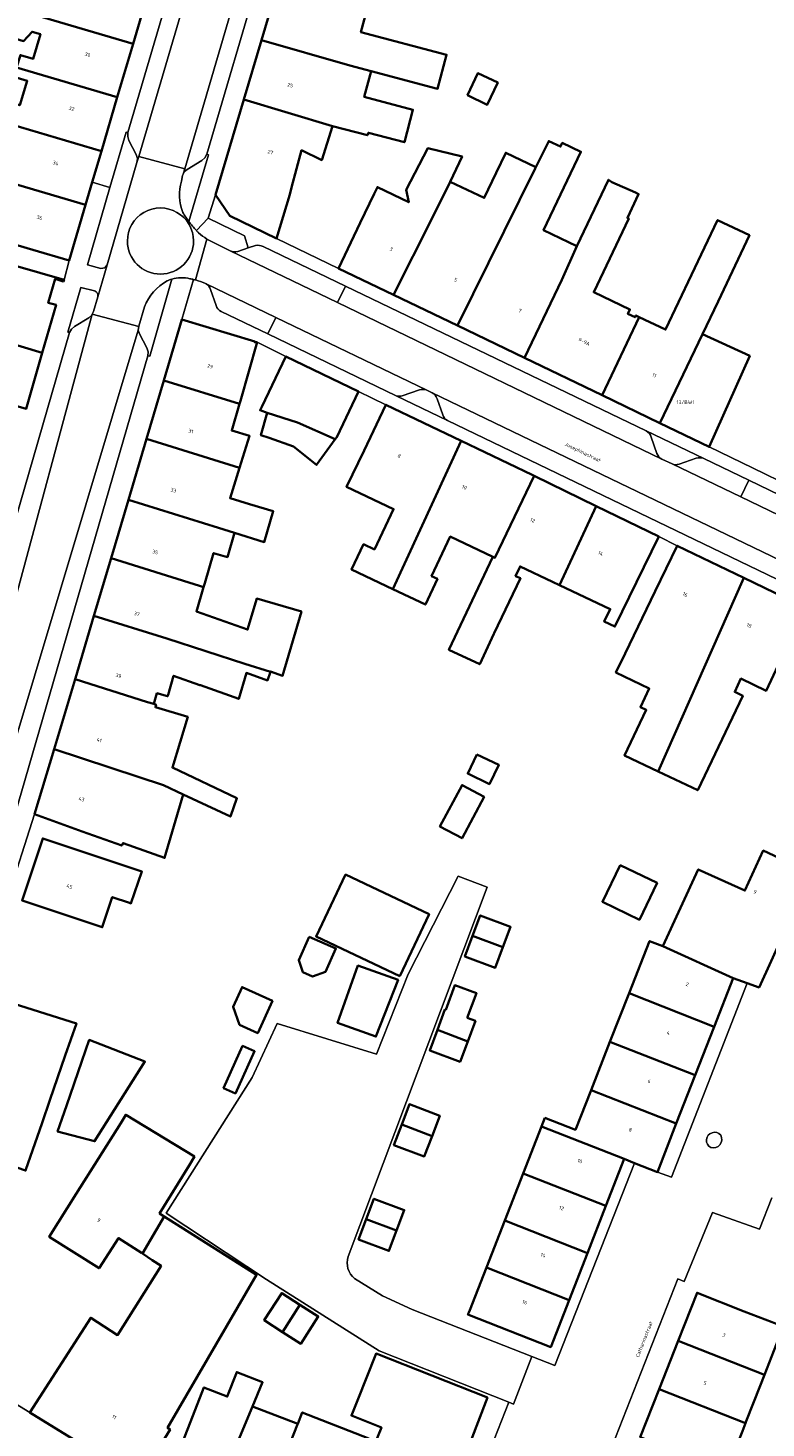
# Model space of a CAD drawing. Header units: metres. Extents: x 197700 to 204338, y 317132 to 325229.
# Tile 595 of 656: x 203017 to 203090, y 318068 to 318206. Entities that reach past the tile are written whole.
import ezdxf
from ezdxf.enums import TextEntityAlignment as Align

# ---------------------------------------------------------------- set-up
doc = ezdxf.new("R2010")
doc.units = ezdxf.units.M
for name, color, linetype, lineweight in [('B-WE-GR-BEPLANTING_CULTUUR_HEESTERS-GV', 90, 'Continuous', 18), ('B-WE-GR-BEPLANTING_CULTUUR_ROOS-GV', 90, 'Continuous', 18), ('B-WE-IE-TERREINAFSCHEIDING_KUNSTMATIG_MUUR-G', 90, 'IE-TERREINAFSCHEIDING-KUNSTMATIG-DICHT', 18), ('B-WE-OG-BEBOUWING-GV', 7, 'Continuous', 35), ('B-WE-OG-BEBOUWING-T18', 10, 'Continuous', 18), ('B-WE-OG-TERREIN_ERF-GV', 7, 'Continuous', 18), ('B-WE-OG-TERREIN_ONBEGROEID-GV', 7, 'Continuous', 18), ('B-WE-OG-TOPOGRAFIE-T18', 10, 'Continuous', 18), ('B-WE-VH-VERHARDING_ASFALT-GV', 252, 'Continuous', 18), ('B-WE-VH-VERHARDING_BETONSTRAATSTEEN-GV', 252, 'Continuous', 18), ('B-WE-VH-VERHARDING_OPEN-GV', 252, 'Continuous', 18), ('B-WE-VH-VERHARDING_STRAATBAKSTEEN-GV', 252, 'Continuous', 18), ('B-WE-VH-VERHARDING_TEGEL-GV', 252, 'Continuous', 18)]:
    doc.layers.add(name, color=color, linetype=linetype, lineweight=lineweight)
doc.styles.add('NLCS-ISO-M200-T18', font='NLCS-ISO.ttf', dxfattribs={"height": 0.36})
doc.linetypes.add('IE-TERREINAFSCHEIDING-KUNSTMATIG-DICHT', pattern='A,8,-1,[82,NLCS.SHX,S=0.75,R=90,X=0,Y=0],-1', length=10)

msp = doc.modelspace()

# ---------------------------------------------------------------- linework, layer by layer
at = {"layer": 'B-WE-GR-BEPLANTING_CULTUUR_HEESTERS-GV'}
for points in [[(203032.643, 318187.201), (203034.586, 318193.779), (203034.406, 318193.847), (203034.236, 318193.486), (203033.926, 318193.235), (203032.478, 318192.343), (203032.233, 318192.135), (203032.072, 318191.858), (203032.05, 318191.794), (203032.034, 318191.729), (203031.908, 318191.184)], [(203037.483, 318184.243), (203038.515, 318184.588), (203038.135, 318185.792), (203034.546, 318187.517), (203033.386, 318186.313)], [(203034.944, 318185.204), (203036.74, 318184.313)], [(203023.322, 318180.354), (203021.98, 318180.7), (203020.695, 318176.279), (203020.879, 318176.238), (203021.064, 318176.579), (203021.365, 318176.827), (203022.776, 318177.696), (203023.063, 318177.953), (203023.105, 318178.043), (203023.225, 318178.303), (203023.655, 318179.778)], [(203027.701, 318176.847), (203027.657, 318176.483), (203027.782, 318176.113), (203028.513, 318174.722), (203028.632, 318174.341), (203028.591, 318173.944), (203028.785, 318173.902), (203030.967, 318181.511)], [(203028.256, 318178.793), (203027.704, 318176.872), (203027.701, 318176.847)], [(203055.424, 318170.573), (203053.713, 318170.009)], [(203056.655, 318170.299), (203056.132, 318170.549)], [(203053.108, 318170), (203058.169, 318167.556)], [(203057.724, 318168.116), (203057.155, 318169.715)], [(203083.494, 318163.802), (203077.804, 318166.529)], [(203078.298, 318165.931), (203078.849, 318164.305)], [(203079.337, 318163.751), (203080.354, 318163.27)], [(203081.033, 318163.249), (203082.717, 318163.843)]]:
    msp.add_lwpolyline(points, dxfattribs=at)
for points in [[(203031.908, 318191.184, 0.1707284), (203032.056, 318188.104)], [(203032.056, 318188.104, 0.0295448), (203032.643, 318187.201)], [(203033.386, 318186.313, 0.012986), (203033.615, 318186.08)], [(203033.615, 318186.08, 0.0535265), (203034.424, 318185.471)], [(203034.424, 318185.471, 0.0305605), (203034.944, 318185.204)], [(203036.74, 318184.313, 0.1702352), (203037.483, 318184.243)], [(203023.655, 318179.778, 0.4174047), (203023.322, 318180.354)], [(203030.502, 318181.345, 0.1701234), (203028.256, 318178.793)], [(203030.967, 318181.511, 0.035286), (203030.502, 318181.345)], [(203056.132, 318170.549, 0.1894352), (203055.424, 318170.573)], [(203053.713, 318170.009, -0.1901689), (203053.108, 318170)], [(203057.155, 318169.715, 0.1882055), (203056.655, 318170.299)], [(203058.169, 318167.556, -0.2019643), (203057.724, 318168.116)], [(203077.804, 318166.529, -0.1993962), (203078.298, 318165.931)], [(203078.849, 318164.305, 0.188319), (203079.337, 318163.751)], [(203082.717, 318163.843, -0.1765786), (203083.494, 318163.802)], [(203080.354, 318163.27, 0.1872807), (203081.033, 318163.249)]]:
    msp.add_lwpolyline(points, format="xyb", dxfattribs=at)
at = {"layer": 'B-WE-GR-BEPLANTING_CULTUUR_ROOS-GV'}
msp.add_lwpolyline([(203024.573, 318182.911), (203027.522, 318193.034), (203027.561, 318193.424), (203027.455, 318193.803), (203026.715, 318195.205), (203026.621, 318195.589), (203026.632, 318195.986), (203026.451, 318196.025), (203024.853, 318190.544), (203022.633, 318182.933), (203023.968, 318182.576), (203024.338, 318182.621)], close=True, dxfattribs=at)
at = {"layer": 'B-WE-IE-TERREINAFSCHEIDING_KUNSTMATIG_MUUR-G'}
for points in [[(203039.146, 318175.351), (203039.394, 318175.277)], [(203039.394, 318175.277), (203042.232, 318173.866)]]:
    msp.add_lwpolyline(points, dxfattribs=at)
at = {"layer": 'B-WE-OG-BEBOUWING-GV'}
for points in [[(203027.136, 318204.733), (203028.702, 318210.035), (203013.754, 318214.476), (203013.044, 318212.119), (203012.916, 318212.157), (203012.024, 318209.195)], [(203050.276, 318208.334), (203050.288, 318208.379), (203041.524, 318210.895), (203039.807, 318205.104), (203048.553, 318202.596), (203050.629, 318202.047), (203057.201, 318200.311), (203058.087, 318203.663), (203049.632, 318205.897)], [(203012.024, 318209.195), (203011.228, 318206.552), (203016.33, 318205.009), (203017.172, 318205.926), (203017.998, 318205.676), (203017.263, 318203.246), (203016.016, 318203.623), (203015.647, 318202.403), (203025.582, 318199.47), (203027.136, 318204.733)], [(203038.073, 318199.256), (203046.817, 318196.597), (203050.278, 318195.72), (203050.379, 318195.953), (203053.924, 318195.016), (203054.773, 318198.228), (203049.956, 318199.5), (203050.629, 318202.047), (203048.553, 318202.596), (203039.807, 318205.104)], [(203024.013, 318194.159), (203025.582, 318199.47), (203015.647, 318202.403), (203015.366, 318201.473), (203016.686, 318201.074), (203015.961, 318198.678), (203015.048, 318198.954), (203014.508, 318200.199), (203013.321, 318200.558), (203009.933, 318201.582), (203008.786, 318201.929), (203007.873, 318198.91), (203008.89, 318198.602)], [(203060.141, 318199.669), (203062.101, 318198.731), (203063.147, 318200.916), (203061.188, 318201.854)], [(203023.101, 318191.071), (203024.013, 318194.159), (203008.89, 318198.602), (203008.086, 318195.943), (203012.19, 318194.702), (203013.707, 318195.225), (203014.845, 318194.889), (203013.813, 318191.396), (203022.444, 318188.846)], [(203042.601, 318189.861), (203042.784, 318190.541), (203043.776, 318194.228), (203045.759, 318193.268), (203046.817, 318196.597), (203038.073, 318199.256), (203035.281, 318189.841), (203036.677, 318187.75), (203041.296, 318185.532)], [(203049.573, 318187.075), (203047.408, 318182.568), (203052.847, 318179.955), (203056.705, 318187.59), (203058.447, 318191.12), (203059.611, 318193.606), (203056.239, 318194.448), (203054.103, 318190.325), (203054.362, 318189.106), (203051.268, 318190.603), (203050.942, 318189.925)], [(203066.906, 318192.564), (203066.847, 318192.444), (203059.157, 318176.923), (203065.768, 318173.747), (203069.456, 318181.459), (203070.96, 318184.779), (203067.672, 318186.34), (203071.346, 318194.078), (203069.507, 318194.951), (203069.335, 318194.588), (203068.181, 318195.136)], [(203017.234, 318184.414), (203020.822, 318183.354), (203022.444, 318188.846), (203013.813, 318191.396), (203011.405, 318192.107), (203007.154, 318193.363), (203006.323, 318190.615), (203011.071, 318189.18), (203012.161, 318190.027), (203013.309, 318189.688), (203012.475, 318186.862), (203011.069, 318187.277), (203010.779, 318186.319)], [(203052.847, 318179.955), (203059.157, 318176.923), (203066.847, 318192.444), (203066.906, 318192.564), (203063.928, 318193.993), (203062.984, 318192.005), (203061.807, 318189.525), (203058.447, 318191.12), (203056.705, 318187.59)], [(203077.114, 318177.764), (203076.775, 318177.925), (203076.693, 318177.752), (203075.983, 318178.089), (203076.187, 318178.519), (203072.623, 318180.211), (203076.077, 318187.487), (203075.932, 318187.556), (203077.05, 318189.91), (203076.744, 318190.055), (203074.416, 318191.09), (203074.068, 318191.326), (203070.96, 318184.779), (203069.456, 318181.459), (203065.768, 318173.747), (203073.431, 318170.065)], [(203073.431, 318170.065), (203079.156, 318167.315), (203083.342, 318176.075), (203084.886, 318179.305), (203087.988, 318185.84), (203084.839, 318187.335), (203079.71, 318176.532), (203077.114, 318177.764)], [(203015.519, 318182.833), (203003.355, 318186.344), (203001.234, 318179.33), (203018.183, 318174.252), (203019.542, 318178.961), (203018.773, 318179.183), (203019.454, 318181.543), (203020.231, 318181.269), (203020.323, 318181.446)], [(203016.651, 318168.944), (203018.183, 318174.252), (203001.234, 318179.33), (203001.211, 318179.255), (203003.08, 318178.69), (203001.515, 318173.514), (203001.405, 318173.149), (203004.421, 318172.237), (203016.588, 318168.725)], [(203039.394, 318175.277), (203039.117, 318175.303), (203039.146, 318175.351), (203031.943, 318177.515), (203030.162, 318171.505), (203037.658, 318169.198), (203037.749, 318169.492)], [(203088.017, 318173.943), (203083.342, 318176.075), (203079.156, 318167.315), (203084.026, 318164.959)], [(203047.09, 318165.704), (203047.243, 318165.914), (203049.407, 318170.422), (203042.232, 318173.866), (203039.845, 318168.896), (203039.681, 318168.575), (203040.367, 318168.334), (203043.382, 318167.351)], [(203030.162, 318171.505), (203028.458, 318165.758), (203037.65, 318162.877), (203038.64, 318166.038), (203036.876, 318166.561), (203037.658, 318169.198)], [(203047.09, 318165.704), (203043.382, 318167.351), (203040.367, 318168.334), (203039.76, 318166.109), (203040.563, 318165.866), (203042.982, 318165.005), (203045.256, 318163.182)], [(203059.529, 318165.557), (203052.105, 318169.122), (203049.94, 318164.615), (203048.209, 318161.011), (203052.85, 318158.816), (203050.97, 318154.843), (203049.897, 318155.351), (203048.713, 318152.848), (203052.774, 318150.927)], [(203028.458, 318165.758), (203026.676, 318159.745), (203035.571, 318156.957), (203037.149, 318156.469), (203040.086, 318155.561), (203040.979, 318158.602), (203038.633, 318159.291), (203036.724, 318159.881), (203037.65, 318162.877)], [(203066.741, 318162.093), (203066.548, 318162.187), (203059.529, 318165.557), (203052.774, 318150.927), (203055.998, 318149.401), (203057.191, 318151.923), (203056.609, 318152.199), (203058.456, 318156.103), (203062.659, 318154.115), (203062.865, 318154.018)], [(203068.533, 318151.655), (203069.228, 318151.326), (203072.841, 318159.119), (203066.741, 318162.093), (203062.865, 318154.018), (203062.659, 318154.115), (203058.319, 318144.942), (203061.361, 318143.503), (203062.751, 318146.523), (203062.775, 318146.572), (203065.375, 318151.987), (203064.897, 318152.213), (203065.346, 318153.163)], [(203024.968, 318153.98), (203033.71, 318151.228), (203034.109, 318151.129), (203034.219, 318151.504), (203035.091, 318154.478), (203036.448, 318154.078), (203037.149, 318156.469), (203035.571, 318156.957), (203026.676, 318159.745)], [(203076.844, 318151.604), (203079.036, 318156.098), (203072.841, 318159.119), (203069.228, 318151.326), (203074.237, 318148.957), (203073.652, 318147.721), (203074.707, 318147.222)], [(203034.109, 318151.129), (203033.71, 318151.228), (203024.968, 318153.98), (203023.278, 318148.279), (203030.468, 318146.05), (203038.175, 318143.541), (203040.697, 318142.764), (203040.708, 318142.796), (203041.907, 318142.369), (203043.764, 318148.695), (203039.342, 318149.993), (203038.441, 318146.924), (203033.401, 318148.717)], [(203078.68, 318150.704), (203075.72, 318144.572), (203074.812, 318142.691), (203078.087, 318141.11), (203077.218, 318139.277), (203077.801, 318139), (203075.664, 318134.496), (203078.975, 318132.925), (203087.44, 318152.027), (203080.853, 318155.206)], [(203093.485, 318149.11), (203087.44, 318152.027), (203078.975, 318132.925), (203082.889, 318131.069), (203087.317, 318140.403), (203086.529, 318140.777), (203087.149, 318142.085), (203089.626, 318140.872)], [(203040.697, 318142.764), (203038.175, 318143.541), (203030.468, 318146.05), (203023.278, 318148.279), (203021.452, 318142.118), (203021.431, 318142.049), (203028.564, 318139.778), (203029.175, 318139.591), (203029.499, 318140.651), (203030.548, 318140.35), (203030.589, 318140.489), (203031.142, 318142.373), (203033.736, 318141.451), (203033.808, 318141.425), (203037.571, 318140.086), (203038.323, 318142.649), (203040.394, 318141.912)], [(203021.431, 318142.049), (203019.355, 318135.139), (203027.642, 318132.398), (203030.145, 318131.587), (203032.092, 318130.665), (203036.743, 318128.464), (203037.387, 318130.275), (203031.024, 318133.301), (203032.53, 318138.313), (203029.347, 318139.269), (203029.42, 318139.516), (203029.175, 318139.591), (203028.564, 318139.778)], [(203019.355, 318135.139), (203017.419, 318128.695), (203022.126, 318127.01), (203026.029, 318125.613), (203026.147, 318125.86), (203030.253, 318124.399), (203032.092, 318130.665), (203030.145, 318131.587), (203027.642, 318132.398)], [(203061.085, 318134.612), (203060.173, 318132.712), (203062.324, 318131.679), (203063.236, 318133.579)], [(203057.435, 318127.492), (203059.611, 318126.334), (203061.787, 318130.419), (203059.611, 318131.578)], [(203022.982, 318124.728), (203018.228, 318126.317), (203016.181, 318120.189), (203020.923, 318118.605), (203024.092, 318117.546), (203025.089, 318120.532), (203026.792, 318119.943), (203026.922, 318119.898), (203028.015, 318123.046)], [(203090.124, 318114.192), (203091.064, 318116.225), (203090.771, 318116.372), (203093.872, 318122.997), (203093.614, 318123.118), (203089.344, 318125.116), (203087.542, 318121.16), (203082.933, 318123.259), (203079.44, 318115.67), (203086.375, 318112.512), (203087.764, 318112.022), (203088.931, 318111.611)], [(203075.225, 318123.692), (203073.471, 318120.06), (203077.122, 318118.297), (203078.876, 318121.929)], [(203053.461, 318112.722), (203056.364, 318118.831), (203048.116, 318122.75), (203045.213, 318116.641)], [(203060.659, 318116.692), (203063.655, 318115.568), (203064.412, 318117.585), (203061.416, 318118.709)], [(203060.659, 318116.692), (203059.903, 318114.676), (203062.899, 318113.552), (203063.655, 318115.568)], [(203044.526, 318116.616), (203043.494, 318114.3), (203043.885, 318113.132), (203044.85, 318112.702), (203046.139, 318113.133), (203047.167, 318115.441)], [(203076.096, 318111.027), (203084.507, 318107.737), (203086.375, 318112.512), (203079.44, 318115.67), (203078.12, 318116.188)], [(203053.319, 318112.346), (203049.33, 318113.763), (203047.324, 318108.109), (203051.112, 318106.765)], [(203040.894, 318110.283), (203037.905, 318111.646), (203037.018, 318109.701), (203037.659, 318107.91), (203039.442, 318107.097)], [(203060.134, 318108.6), (203061.037, 318111.053), (203058.905, 318111.838), (203058.007, 318109.399), (203057.932, 318109.427), (203057.176, 318107.414), (203060.171, 318106.288), (203060.928, 318108.302)], [(203008.487, 318096.303), (203016.535, 318093.532), (203018.163, 318098.259), (203018.933, 318100.494), (203020.446, 318104.888), (203021.54, 318108.064), (203012.867, 318110.771), (203012.797, 318110.58)], [(203082.636, 318102.955), (203084.507, 318107.737), (203076.096, 318111.027), (203074.22, 318106.247)], [(203060.171, 318106.288), (203057.176, 318107.414), (203056.419, 318105.401), (203059.414, 318104.275)], [(203022.082, 318104.321), (203020.562, 318099.933), (203019.686, 318097.403), (203023.335, 318096.424), (203028.303, 318104.283), (203022.812, 318106.429)], [(203036.059, 318101.679), (203037.237, 318101.142), (203039.135, 318105.305), (203037.957, 318105.842)], [(203082.636, 318102.955), (203074.22, 318106.247), (203072.345, 318101.466), (203080.765, 318098.172)], [(203067.799, 318098.744), (203067.46, 318097.877), (203075.629, 318094.68), (203076.64, 318094.281), (203078.894, 318093.39), (203080.765, 318098.172), (203072.345, 318101.466), (203070.813, 318097.561)], [(203053.658, 318098.066), (203056.65, 318096.932), (203057.41, 318098.94), (203054.418, 318100.073)], [(203021.524, 318091.231), (203018.859, 318087.001), (203023.792, 318083.894), (203025.702, 318086.872), (203027.957, 318085.419), (203028.07, 318085.343), (203030.205, 318089.016), (203029.76, 318089.298), (203032.694, 318094.039), (203033.199, 318094.916), (203026.415, 318099.037), (203025.93, 318098.224)], [(203056.65, 318096.932), (203053.658, 318098.066), (203052.897, 318096.058), (203055.89, 318094.925)], [(203067.46, 318097.877), (203065.643, 318093.236), (203073.813, 318090.039), (203075.629, 318094.68)], [(203063.827, 318088.596), (203071.997, 318085.399), (203073.813, 318090.039), (203065.643, 318093.236)], [(203050.162, 318088.744), (203053.156, 318087.614), (203053.916, 318089.629), (203050.922, 318090.759)], [(203029.027, 318084.699), (203029.901, 318084.134), (203025.61, 318077.305), (203022.959, 318079.006), (203016.947, 318069.642), (203027.734, 318062.998), (203030.802, 318067.979), (203030.547, 318068.136), (203039.328, 318083.233), (203030.205, 318089.016), (203028.07, 318085.343)], [(203053.156, 318087.614), (203050.162, 318088.744), (203049.401, 318086.729), (203052.395, 318085.599)], [(203070.181, 318080.759), (203071.997, 318085.399), (203063.827, 318088.596), (203062.018, 318083.972)], [(203070.181, 318080.759), (203062.018, 318083.972), (203061.724, 318083.221), (203060.373, 318079.769), (203060.284, 318079.542), (203060.196, 318079.316), (203068.366, 318076.119)], [(203041.894, 318077.602), (203043.618, 318080.298), (203041.817, 318081.45), (203040.093, 318078.754)], [(203087.47, 318079.642), (203082.817, 318081.472), (203080.948, 318076.72), (203089.463, 318073.37), (203091.322, 318078.127), (203091.059, 318078.231), (203090.224, 318078.559)], [(203043.618, 318080.298), (203041.894, 318077.602), (203043.696, 318076.45), (203045.42, 318079.146)], [(203087.605, 318068.615), (203087.677, 318068.8), (203089.044, 318072.297), (203089.463, 318073.37), (203080.948, 318076.72), (203079.079, 318071.968)], [(203045.506, 318056.07), (203045.846, 318055.938), (203046.547, 318057.759), (203054.961, 318054.441), (203058.089, 318062.466), (203059.087, 318065.025), (203059.696, 318064.805), (203062.116, 318071.122), (203051.122, 318075.476), (203049.281, 318070.828), (203048.695, 318069.347), (203051.649, 318068.191), (203051.016, 318066.575), (203050.301, 318066.855), (203050.399, 318067.105), (203043.845, 318069.671), (203043.402, 318068.538), (203043.353, 318068.414), (203039.969, 318059.859), (203039.407, 318058.437)], [(203032.576, 318068.141), (203030.747, 318063.465), (203035.358, 318061.662), (203038.934, 318070.263), (203039.925, 318072.646), (203037.377, 318073.643), (203036.432, 318071.229), (203034.135, 318072.128)], [(203086.254, 318065.159), (203087.295, 318067.823), (203087.605, 318068.615), (203079.079, 318071.968), (203077.21, 318067.216), (203085.746, 318063.859)], [(203035.358, 318061.662), (203039.969, 318059.859), (203043.353, 318068.414), (203043.402, 318068.538), (203038.934, 318070.263)]]:
    msp.add_lwpolyline(points, close=True, dxfattribs=at)
at = {"layer": 'B-WE-OG-TERREIN_ERF-GV'}
for points in [[(203050.276, 318208.334), (203049.632, 318205.897), (203058.087, 318203.663), (203057.201, 318200.311), (203050.629, 318202.047), (203049.956, 318199.5), (203054.773, 318198.228), (203053.924, 318195.016), (203050.379, 318195.953), (203050.278, 318195.72), (203046.817, 318196.597), (203045.759, 318193.268), (203043.776, 318194.228), (203042.784, 318190.541), (203042.601, 318189.861), (203041.296, 318185.532), (203047.408, 318182.568), (203049.573, 318187.075), (203050.942, 318189.925), (203051.268, 318190.603), (203054.362, 318189.106), (203054.103, 318190.325), (203056.239, 318194.448), (203059.611, 318193.606), (203058.447, 318191.12), (203061.807, 318189.525), (203062.984, 318192.005), (203063.928, 318193.993), (203066.906, 318192.564), (203068.181, 318195.136), (203069.335, 318194.588), (203069.507, 318194.951), (203071.346, 318194.078), (203067.672, 318186.34), (203070.96, 318184.779), (203074.068, 318191.326), (203074.416, 318191.09), (203076.744, 318190.055), (203077.05, 318189.91), (203075.932, 318187.556), (203076.077, 318187.487), (203072.623, 318180.211), (203076.187, 318178.519), (203075.983, 318178.089), (203076.693, 318177.752), (203076.775, 318177.925), (203077.114, 318177.764), (203079.71, 318176.532), (203084.839, 318187.335), (203087.988, 318185.84), (203084.886, 318179.305), (203083.342, 318176.075), (203088.017, 318173.943), (203084.026, 318164.959), (203088.302, 318162.884), (203092.195, 318160.997)], [(203016.016, 318203.623), (203017.263, 318203.246), (203017.998, 318205.676), (203017.172, 318205.926), (203016.33, 318205.009)], [(203015.519, 318182.833), (203020.323, 318181.446), (203020.822, 318183.354), (203017.234, 318184.414), (203010.779, 318186.319)], [(203052.105, 318169.122), (203049.407, 318170.422), (203047.243, 318165.914), (203047.09, 318165.704), (203045.256, 318163.182), (203042.982, 318165.005), (203040.563, 318165.866), (203039.76, 318166.109), (203040.367, 318168.334), (203039.681, 318168.575), (203039.845, 318168.896), (203042.232, 318173.866), (203039.394, 318175.277), (203037.749, 318169.492), (203037.658, 318169.198), (203036.876, 318166.561), (203038.64, 318166.038), (203037.65, 318162.877), (203036.724, 318159.881), (203038.633, 318159.291), (203040.979, 318158.602), (203040.086, 318155.561), (203037.149, 318156.469), (203036.448, 318154.078), (203035.091, 318154.478), (203034.219, 318151.504), (203034.109, 318151.129), (203033.401, 318148.717), (203038.441, 318146.924), (203039.342, 318149.993), (203043.764, 318148.695), (203041.907, 318142.369), (203040.708, 318142.796), (203040.697, 318142.764), (203040.394, 318141.912), (203038.323, 318142.649), (203037.571, 318140.086), (203033.808, 318141.425), (203033.736, 318141.451), (203031.142, 318142.373), (203030.589, 318140.489), (203030.548, 318140.35), (203029.499, 318140.651), (203029.175, 318139.591), (203029.42, 318139.516), (203029.347, 318139.269), (203032.53, 318138.313), (203031.024, 318133.301), (203037.387, 318130.275), (203036.743, 318128.464), (203032.092, 318130.665), (203030.253, 318124.399), (203026.147, 318125.86), (203026.029, 318125.613), (203022.126, 318127.01), (203017.419, 318128.695), (203014.663, 318120.146)], [(203089.626, 318140.872), (203087.149, 318142.085), (203086.529, 318140.777), (203087.317, 318140.403), (203082.889, 318131.069), (203078.975, 318132.925), (203075.664, 318134.496), (203077.801, 318139), (203077.218, 318139.277), (203078.087, 318141.11), (203074.812, 318142.691), (203075.72, 318144.572), (203078.68, 318150.704), (203080.853, 318155.206), (203079.036, 318156.098), (203076.844, 318151.604), (203074.707, 318147.222), (203073.652, 318147.721), (203074.237, 318148.957), (203069.228, 318151.326), (203068.533, 318151.655), (203065.346, 318153.163), (203064.897, 318152.213), (203065.375, 318151.987), (203062.775, 318146.572), (203062.751, 318146.523), (203061.361, 318143.503), (203058.319, 318144.942), (203062.659, 318154.115), (203058.456, 318156.103), (203056.609, 318152.199), (203057.191, 318151.923), (203055.998, 318149.401), (203052.774, 318150.927), (203048.713, 318152.848), (203049.897, 318155.351), (203050.97, 318154.843), (203052.85, 318158.816), (203048.209, 318161.011), (203049.94, 318164.615), (203052.105, 318169.122)], [(203049.012, 318082.874), (203051.764, 318081.179), (203054.701, 318079.826), (203066.517, 318075.18), (203068.772, 318074.293), (203076.64, 318094.281), (203075.629, 318094.68), (203073.813, 318090.039), (203071.997, 318085.399), (203070.181, 318080.759), (203068.366, 318076.119), (203060.196, 318079.316), (203060.284, 318079.542), (203060.373, 318079.769), (203061.724, 318083.221), (203062.018, 318083.972), (203063.827, 318088.596), (203065.643, 318093.236), (203067.46, 318097.877), (203067.799, 318098.744), (203070.813, 318097.561), (203072.345, 318101.466), (203074.22, 318106.247), (203076.096, 318111.027), (203078.12, 318116.188), (203079.44, 318115.67), (203082.933, 318123.259), (203087.542, 318121.16), (203089.344, 318125.116), (203093.614, 318123.118)], [(203060.616, 318061.481), (203064.239, 318070.681), (203051.42, 318075.74), (203040.308, 318082.783), (203030.391, 318089.335), (203038.889, 318102.733), (203041.356, 318108.041), (203051.158, 318105.024), (203054.305, 318112.929), (203059.246, 318122.587), (203062.089, 318121.493), (203048.375, 318085.041)], [(203012.867, 318110.771), (203021.54, 318108.064), (203020.446, 318104.888), (203018.933, 318100.494), (203018.163, 318098.259), (203016.535, 318093.532)], [(203008.45, 318074.869), (203016.947, 318069.642), (203022.959, 318079.006), (203025.61, 318077.305), (203029.901, 318084.134), (203029.027, 318084.699), (203028.07, 318085.343), (203027.957, 318085.419), (203025.702, 318086.872), (203023.792, 318083.894), (203018.859, 318087.001), (203021.524, 318091.231), (203025.93, 318098.224), (203026.415, 318099.037), (203033.199, 318094.916), (203032.694, 318094.039), (203029.76, 318089.298), (203030.205, 318089.016), (203039.328, 318083.233), (203030.547, 318068.136), (203030.802, 318067.979)], [(203090.197, 318090.858), (203088.991, 318087.763), (203084.343, 318089.385), (203081.533, 318082.601), (203080.931, 318082.844), (203073.321, 318063.5)], [(203077.21, 318067.216), (203079.079, 318071.968), (203080.948, 318076.72), (203082.817, 318081.472), (203087.47, 318079.642), (203090.224, 318078.559), (203091.059, 318078.231), (203091.322, 318078.127), (203089.463, 318073.37), (203089.044, 318072.297), (203087.677, 318068.8), (203087.605, 318068.615), (203087.295, 318067.823)], [(203051.016, 318066.575), (203051.649, 318068.191), (203048.695, 318069.347), (203049.281, 318070.828), (203051.122, 318075.476), (203062.116, 318071.122), (203059.696, 318064.805)], [(203030.747, 318063.465), (203032.576, 318068.141), (203034.135, 318072.128), (203036.432, 318071.229), (203037.377, 318073.643), (203039.925, 318072.646), (203038.934, 318070.263), (203043.402, 318068.538), (203043.845, 318069.671), (203050.399, 318067.105)]]:
    msp.add_lwpolyline(points, dxfattribs=at)
for points in [[(203060.141, 318199.669), (203061.188, 318201.854), (203063.147, 318200.916), (203062.101, 318198.731)], [(203061.085, 318134.612), (203063.236, 318133.579), (203062.324, 318131.679), (203060.173, 318132.712)], [(203057.435, 318127.492), (203059.611, 318131.578), (203061.787, 318130.419), (203059.611, 318126.334)], [(203020.923, 318118.605), (203016.181, 318120.189), (203018.228, 318126.317), (203022.982, 318124.728), (203028.015, 318123.046), (203026.922, 318119.898), (203026.792, 318119.943), (203025.089, 318120.532), (203024.092, 318117.546)], [(203075.225, 318123.692), (203078.876, 318121.929), (203077.122, 318118.297), (203073.471, 318120.06)], [(203053.461, 318112.722), (203045.213, 318116.641), (203048.116, 318122.75), (203056.364, 318118.831)], [(203063.655, 318115.568), (203062.899, 318113.552), (203059.903, 318114.676), (203060.659, 318116.692), (203061.416, 318118.709), (203064.412, 318117.585)], [(203044.526, 318116.616), (203047.167, 318115.441), (203046.139, 318113.133), (203044.85, 318112.702), (203043.885, 318113.132), (203043.494, 318114.3)], [(203053.319, 318112.346), (203051.112, 318106.765), (203047.324, 318108.109), (203049.33, 318113.763)], [(203084.507, 318107.737), (203082.636, 318102.955), (203080.765, 318098.172), (203078.894, 318093.39), (203080.307, 318092.877), (203087.764, 318112.022), (203086.375, 318112.512)], [(203040.894, 318110.283), (203039.442, 318107.097), (203037.659, 318107.91), (203037.018, 318109.701), (203037.905, 318111.646)], [(203058.007, 318109.399), (203058.905, 318111.838), (203061.037, 318111.053), (203060.134, 318108.6), (203060.928, 318108.302), (203060.171, 318106.288), (203059.414, 318104.275), (203056.419, 318105.401), (203057.176, 318107.414), (203057.932, 318109.427)], [(203020.562, 318099.933), (203022.082, 318104.321), (203022.812, 318106.429), (203028.303, 318104.283), (203023.335, 318096.424), (203019.686, 318097.403)], [(203036.059, 318101.679), (203037.957, 318105.842), (203039.135, 318105.305), (203037.237, 318101.142)], [(203056.65, 318096.932), (203055.89, 318094.925), (203052.897, 318096.058), (203053.658, 318098.066), (203054.418, 318100.073), (203057.41, 318098.94)], [(203053.156, 318087.614), (203052.395, 318085.599), (203049.401, 318086.729), (203050.162, 318088.744), (203050.922, 318090.759), (203053.916, 318089.629)], [(203041.894, 318077.602), (203040.093, 318078.754), (203041.817, 318081.45), (203043.618, 318080.298), (203045.42, 318079.146), (203043.696, 318076.45)]]:
    msp.add_lwpolyline(points, close=True, dxfattribs=at)
msp.add_lwpolyline([(203048.375, 318085.041, 0.3124126), (203049.012, 318082.874)], format="xyb", dxfattribs=at)
at = {"layer": 'B-WE-OG-TERREIN_ONBEGROEID-GV'}
for points in [[(203085.147, 318097.03, 1.2119938), (203084.166, 318095.811)], [(203084.166, 318095.811, 0.686395), (203085.147, 318097.03)]]:
    msp.add_lwpolyline(points, format="xyb", dxfattribs=at)
at = {"layer": 'B-WE-VH-VERHARDING_ASFALT-GV'}
for points in [[(203048.375, 318085.041), (203062.089, 318121.493), (203059.246, 318122.587), (203054.305, 318112.929), (203051.158, 318105.024), (203041.356, 318108.041), (203038.889, 318102.733), (203030.391, 318089.335), (203040.308, 318082.783), (203051.42, 318075.74), (203064.239, 318070.681)], [(203064.239, 318070.681), (203064.696, 318070.496), (203066.517, 318075.18), (203054.701, 318079.826), (203051.764, 318081.179), (203049.012, 318082.874)], [(203027.734, 318062.998), (203016.947, 318069.642), (203008.45, 318074.869)]]:
    msp.add_lwpolyline(points, dxfattribs=at)
msp.add_lwpolyline([(203049.012, 318082.874, -0.3124126), (203048.375, 318085.041)], format="xyb", dxfattribs=at)
at = {"layer": 'B-WE-VH-VERHARDING_BETONSTRAATSTEEN-GV'}
for points in [[(203038.205, 318229.375), (203037.442, 318226.7), (203027.699, 318193.633), (203032.234, 318192.409), (203038.878, 318214.969), (203039.468, 318216.997), (203039.65, 318217.346), (203039.964, 318217.586), (203040.338, 318217.697), (203040.73, 318217.685), (203041.043, 318217.551), (203043.921, 318227.585)], [(203035.101, 318224.795), (203026.632, 318195.986), (203026.621, 318195.589), (203026.715, 318195.205), (203027.455, 318193.803), (203027.561, 318193.424), (203027.522, 318193.034), (203027.699, 318193.633), (203037.442, 318226.7), (203037.228, 318226.37), (203036.928, 318226.119), (203035.601, 318225.389), (203035.297, 318225.137)], [(203039.771, 318212.095), (203039.817, 318212.487), (203039.711, 318212.869), (203038.988, 318214.312), (203038.868, 318214.629), (203038.878, 318214.969), (203032.234, 318192.409), (203032.072, 318191.858), (203032.233, 318192.135), (203032.478, 318192.343), (203033.926, 318193.235), (203034.236, 318193.486), (203034.406, 318193.847)], [(203023.105, 318178.043), (203023.063, 318177.953), (203022.776, 318177.696), (203021.365, 318176.827), (203021.064, 318176.579), (203020.879, 318176.238), (203012.856, 318148.685), (203012.841, 318148.455), (203012.934, 318148.246), (203014.499, 318146.199)], [(203012.213, 318125.091), (203014.454, 318125.944), (203014.552, 318125.876), (203014.672, 318125.873), (203014.767, 318126.229), (203028.591, 318173.944), (203028.632, 318174.341), (203028.513, 318174.722), (203027.782, 318176.113), (203027.657, 318176.483)], [(203104.248, 318151.766), (203105.063, 318153.376), (203087.916, 318161.665), (203087.12, 318160.012)]]:
    msp.add_lwpolyline(points, close=True, dxfattribs=at)
for points in [[(203033.108, 318185.279, 1), (203026.58, 318185.277)], [(203026.58, 318185.277, 1), (203033.108, 318185.279)], [(203034.944, 318185.204, -0.0305605), (203034.424, 318185.471)], [(203033.305, 318181.434, -0.0455005), (203034.297, 318181.074)], [(203034.343, 318181.052, -0.2128272), (203034.787, 318180.49)], [(203035.329, 318178.914, 0.2066094), (203035.839, 318178.328)], [(203056.655, 318170.299, -0.1882055), (203057.155, 318169.715)], [(203057.724, 318168.116, 0.2019643), (203058.169, 318167.556)], [(203078.298, 318165.931, 0.1993962), (203077.804, 318166.529)], [(203079.337, 318163.751, -0.188319), (203078.849, 318164.305)], [(203084.166, 318095.811, -1.2119938), (203085.147, 318097.03)], [(203085.147, 318097.03, -0.686395), (203084.166, 318095.811)]]:
    msp.add_lwpolyline(points, format="xyb", dxfattribs=at)
for points in [[(203034.424, 318185.471), (203033.305, 318181.434)], [(203034.297, 318181.074), (203034.343, 318181.052), (203041.243, 318177.726), (203056.132, 318170.549), (203056.655, 318170.299), (203102.467, 318148.237), (203104.248, 318151.766), (203087.12, 318160.012), (203080.354, 318163.27), (203079.337, 318163.751), (203047.309, 318179.211), (203036.74, 318184.313), (203034.944, 318185.204)], [(203035.839, 318178.328), (203040.458, 318176.1), (203041.243, 318177.726), (203034.343, 318181.052)], [(203034.787, 318180.49), (203035.329, 318178.914)], [(203077.804, 318166.529), (203048.094, 318180.836), (203047.309, 318179.211), (203079.337, 318163.751)], [(203027.657, 318176.483), (203027.701, 318176.847), (203023.105, 318178.043), (203014.499, 318146.199), (203014.91, 318145.661), (203015.016, 318145.462), (203015.036, 318145.239), (203014.575, 318143.807), (203014.462, 318143.634), (203014.285, 318143.528), (203013.798, 318143.347), (203000.81, 318101.472), (203000.781, 318101.215), (202998.841, 318094.479), (202998.28, 318092.556), (202997.767, 318090.15), (202997.628, 318087.696), (202998.796, 318081.786), (203000, 318075.592), (203000.301, 318074.224), (203001.675, 318067.365)], [(203006.618, 318066.098), (203006.535, 318066.8), (203004.788, 318075.86), (203004.763, 318076.251), (203003.148, 318084.403), (203003.005, 318084.767), (203002.551, 318087.165), (203002.43, 318089.604), (203002.433, 318089.746), (203002.438, 318089.889), (203002.957, 318091.824), (203003.136, 318092.17), (203003.435, 318092.42), (203011.422, 318121.732), (203010.721, 318122.643), (203010.62, 318122.843), (203010.638, 318123.068), (203011.043, 318124.478), (203011.178, 318124.642), (203011.355, 318124.764), (203012.213, 318125.091), (203027.657, 318176.483)], [(203102.701, 318148.124), (203102.467, 318148.237), (203056.655, 318170.299)], [(203057.155, 318169.715), (203057.724, 318168.116)], [(203058.169, 318167.556), (203100.602, 318147.125)], [(203078.849, 318164.305), (203078.298, 318165.931)], [(203090.124, 318114.192), (203088.931, 318111.611), (203087.764, 318112.022), (203080.307, 318092.877), (203078.894, 318093.39), (203076.64, 318094.281), (203068.772, 318074.293), (203066.517, 318075.18), (203064.696, 318070.496), (203064.239, 318070.681), (203060.616, 318061.481)], [(203073.321, 318063.5), (203080.931, 318082.844), (203081.533, 318082.601), (203084.343, 318089.385), (203088.991, 318087.763), (203090.197, 318090.858)]]:
    msp.add_lwpolyline(points, dxfattribs=at)
at = {"layer": 'B-WE-VH-VERHARDING_OPEN-GV'}
for points in [[(203031.908, 318191.184), (203032.034, 318191.729), (203032.05, 318191.794), (203032.072, 318191.858), (203032.234, 318192.409), (203027.699, 318193.633), (203027.522, 318193.034), (203024.573, 318182.911)], [(203033.118, 318181.48), (203033.211, 318181.458), (203033.305, 318181.434), (203034.424, 318185.471)], [(203024.573, 318182.911), (203023.655, 318179.778), (203023.225, 318178.303), (203023.105, 318178.043), (203027.701, 318176.847), (203027.704, 318176.872), (203028.256, 318178.793)]]:
    msp.add_lwpolyline(points, dxfattribs=at)
for points in [[(203032.056, 318188.104, -0.1707284), (203031.908, 318191.184)], [(203026.58, 318185.277, -1), (203033.108, 318185.279)], [(203032.643, 318187.201, -0.0295448), (203032.056, 318188.104)], [(203033.386, 318186.313, -0.0316193), (203032.643, 318187.201)], [(203033.615, 318186.08, -0.012986), (203033.386, 318186.313)], [(203034.424, 318185.471, -0.0535265), (203033.615, 318186.08)], [(203033.108, 318185.279, -1), (203026.58, 318185.277)], [(203030.967, 318181.511, -0.127562), (203032.754, 318181.551)], [(203028.256, 318178.793, -0.1701234), (203030.502, 318181.345)], [(203030.502, 318181.345, -0.035286), (203030.967, 318181.511)], [(203032.754, 318181.551, -0.0164643), (203033.118, 318181.48)]]:
    msp.add_lwpolyline(points, format="xyb", dxfattribs=at)
at = {"layer": 'B-WE-VH-VERHARDING_STRAATBAKSTEEN-GV'}
for points in [[(203036.74, 318184.313), (203047.309, 318179.211), (203048.094, 318180.836), (203039.982, 318184.742)], [(203038.515, 318184.588), (203037.483, 318184.243)], [(203039.213, 318184.834), (203038.515, 318184.588)], [(203056.132, 318170.549), (203041.243, 318177.726), (203040.458, 318176.1), (203053.108, 318170)], [(203053.713, 318170.009), (203055.424, 318170.573)], [(203080.354, 318163.27), (203087.12, 318160.012), (203087.916, 318161.665), (203083.494, 318163.802)], [(203082.717, 318163.843), (203081.033, 318163.249)]]:
    msp.add_lwpolyline(points, dxfattribs=at)
for points in [[(203039.982, 318184.742, 0.1590179), (203039.213, 318184.834)], [(203037.483, 318184.243, -0.1702352), (203036.74, 318184.313)], [(203055.424, 318170.573, -0.1894352), (203056.132, 318170.549)], [(203053.108, 318170, 0.1901689), (203053.713, 318170.009)], [(203083.494, 318163.802, 0.1765786), (203082.717, 318163.843)], [(203081.033, 318163.249, -0.1872807), (203080.354, 318163.27)]]:
    msp.add_lwpolyline(points, format="xyb", dxfattribs=at)
at = {"layer": 'B-WE-VH-VERHARDING_TEGEL-GV'}
msp.add_lwpolyline([(203024.013, 318194.159), (203023.101, 318191.071), (203024.853, 318190.544), (203026.451, 318196.025), (203026.632, 318195.986), (203035.101, 318224.795), (203034.918, 318224.844), (203037.424, 318233.334), (203036.951, 318233.632), (203036.438, 318233.855), (203035.795, 318234.032), (203034.936, 318231.146), (203033.375, 318225.859), (203031.81, 318220.562), (203030.266, 318215.332), (203028.702, 318210.035), (203027.136, 318204.733), (203025.582, 318199.47)], close=True, dxfattribs=at)
for points in [[(203039.771, 318212.095), (203034.406, 318193.847), (203034.586, 318193.779), (203032.643, 318187.201)], [(203033.386, 318186.313), (203034.546, 318187.517), (203035.281, 318189.841), (203038.073, 318199.256), (203039.807, 318205.104), (203041.524, 318210.895)], [(203023.655, 318179.778), (203024.573, 318182.911), (203024.338, 318182.621), (203023.968, 318182.576), (203022.633, 318182.933), (203024.853, 318190.544), (203023.101, 318191.071), (203022.444, 318188.846), (203020.822, 318183.354), (203020.323, 318181.446), (203020.231, 318181.269), (203019.454, 318181.543), (203018.773, 318179.183), (203019.542, 318178.961), (203018.183, 318174.252), (203016.651, 318168.944)], [(203059.157, 318176.923), (203052.847, 318179.955), (203047.408, 318182.568), (203041.296, 318185.532), (203036.677, 318187.75), (203035.281, 318189.841), (203034.546, 318187.517), (203038.135, 318185.792), (203038.515, 318184.588), (203039.213, 318184.834)], [(203039.982, 318184.742), (203048.094, 318180.836), (203077.804, 318166.529), (203083.494, 318163.802), (203087.916, 318161.665), (203105.063, 318153.376), (203105.644, 318154.493), (203099.181, 318157.644), (203092.195, 318160.997), (203088.302, 318162.884), (203084.026, 318164.959), (203079.156, 318167.315), (203073.431, 318170.065), (203065.768, 318173.747), (203059.157, 318176.923)], [(202998.166, 318094.177), (202996.856, 318094.546), (202999.688, 318104.181), (202999.872, 318104.142), (203009.336, 318136.646), (203010.913, 318142.069), (203010.731, 318142.116), (203012.684, 318148.732), (203012.856, 318148.685), (203020.879, 318176.238), (203020.695, 318176.279), (203021.98, 318180.7), (203023.322, 318180.354)], [(203014.663, 318120.146), (203017.419, 318128.695), (203019.355, 318135.139), (203021.431, 318142.049), (203021.452, 318142.118), (203023.278, 318148.279), (203024.968, 318153.98), (203026.676, 318159.745), (203028.458, 318165.758), (203030.162, 318171.505), (203031.943, 318177.515), (203033.118, 318181.48)], [(203030.967, 318181.511), (203028.785, 318173.902), (203028.591, 318173.944), (203014.767, 318126.229)], [(203033.305, 318181.434), (203033.211, 318181.458), (203033.118, 318181.48), (203031.943, 318177.515), (203039.146, 318175.351), (203039.117, 318175.303), (203039.394, 318175.277), (203042.232, 318173.866), (203049.407, 318170.422)], [(203034.343, 318181.052), (203034.297, 318181.074)], [(203035.329, 318178.914), (203034.787, 318180.49)], [(203100.602, 318147.125), (203058.169, 318167.556), (203053.108, 318170), (203040.458, 318176.1), (203035.839, 318178.328)], [(203049.407, 318170.422), (203052.105, 318169.122), (203059.529, 318165.557), (203066.548, 318162.187), (203066.741, 318162.093), (203072.841, 318159.119), (203079.036, 318156.098), (203080.853, 318155.206), (203087.44, 318152.027), (203093.485, 318149.11), (203094.595, 318148.582), (203103.19, 318144.536), (203104.474, 318143.931)]]:
    msp.add_lwpolyline(points, dxfattribs=at)
for points in [[(203032.643, 318187.201, 0.0316193), (203033.386, 318186.313)], [(203039.213, 318184.834, -0.1590179), (203039.982, 318184.742)], [(203032.754, 318181.551, 0.127562), (203030.967, 318181.511)], [(203023.322, 318180.354, -0.4174047), (203023.655, 318179.778)], [(203033.118, 318181.48, 0.0164643), (203032.754, 318181.551)], [(203034.297, 318181.074, 0.0455005), (203033.305, 318181.434)], [(203034.787, 318180.49, 0.2128272), (203034.343, 318181.052)], [(203035.839, 318178.328, -0.2066094), (203035.329, 318178.914)]]:
    msp.add_lwpolyline(points, format="xyb", dxfattribs=at)

# ---------------------------------------------------------------- texts
at = {"layer": 'B-WE-OG-BEBOUWING-T18', "style": 'NLCS-ISO-M200-T18'}
for s, rotation, p in [('30', 343.6, (203022.652, 318203.671)), ('25', 343.5, (203042.66, 318200.654)), ('32', 343.6, (203021.079, 318198.346)), ('27', 343.5, (203040.699, 318194.042)), ('34', 343.6, (203019.492, 318192.974)), ('36', 343.6, (203017.904, 318187.597)), ('3', 334.4, (203052.632, 318184.496)), ('5', 334.4, (203058.982, 318181.445)), ('7', 334.4, (203065.331, 318178.394)), ('9-9A', 334.4, (203071.681, 318175.344)), ('29', 343.5, (203034.753, 318172.917)), ('11', 334.4, (203078.6, 318172.02)), ('31', 343.5, (203032.856, 318166.518)), ('8', 334.4, (203053.418, 318164.054)), ('33', 343.5, (203031.126, 318160.684)), ('10', 334.4, (203059.844, 318160.969)), ('12', 334.1, (203066.578, 318157.722)), ('35', 343.5, (203029.318, 318154.58)), ('14', 334, (203073.301, 318154.445)), ('16', 334.3, (203081.645, 318150.382)), ('37', 343.5, (203027.508, 318148.475)), ('18', 334.3, (203087.955, 318147.337)), ('39', 343.5, (203025.699, 318142.371)), ('41', 343.3, (203023.798, 318136.025)), ('43', 343.3, (203022.047, 318130.197)), ('45', 341.6, (203020.864, 318121.584)), ('9', 335, (203088.539, 318121.039)), ('2', 338.7, (203081.846, 318111.913)), ('4', 338.7, (203079.975, 318107.131)), ('6', 338.7, (203078.101, 318102.341)), ('8', 338.7, (203076.233, 318097.566)), ('10', 338.7, (203071.252, 318094.471)), ('12', 338.7, (203069.436, 318089.831)), ('9', 327.8, (203023.755, 318088.645)), ('14', 338.7, (203067.62, 318085.191)), ('16', 338.7, (203065.802, 318080.545)), ('3', 338.6, (203085.476, 318077.305)), ('5', 338.6, (203083.607, 318072.553)), ('11', 328.4, (203025.275, 318069.21))]:
    msp.add_text(s, height=0.36, rotation=rotation, dxfattribs=at).set_placement(p, align=Align.MIDDLE)
msp.add_text('13/BW1', height=0.36, dxfattribs=at).set_placement((203081.666, 318169.365), align=Align.MIDDLE)
at = {"layer": 'B-WE-OG-TOPOGRAFIE-T18', "style": 'NLCS-ISO-M200-T18'}
for s, rotation, p in [('Josephinastraat', 334.2, (203071.516, 318164.38)), ('Catharinastraat', 68.5, (203077.586, 318076.887))]:
    msp.add_text(s, height=0.36, rotation=rotation, dxfattribs=at).set_placement(p, align=Align.MIDDLE)

doc.saveas('drawing.dxf')
